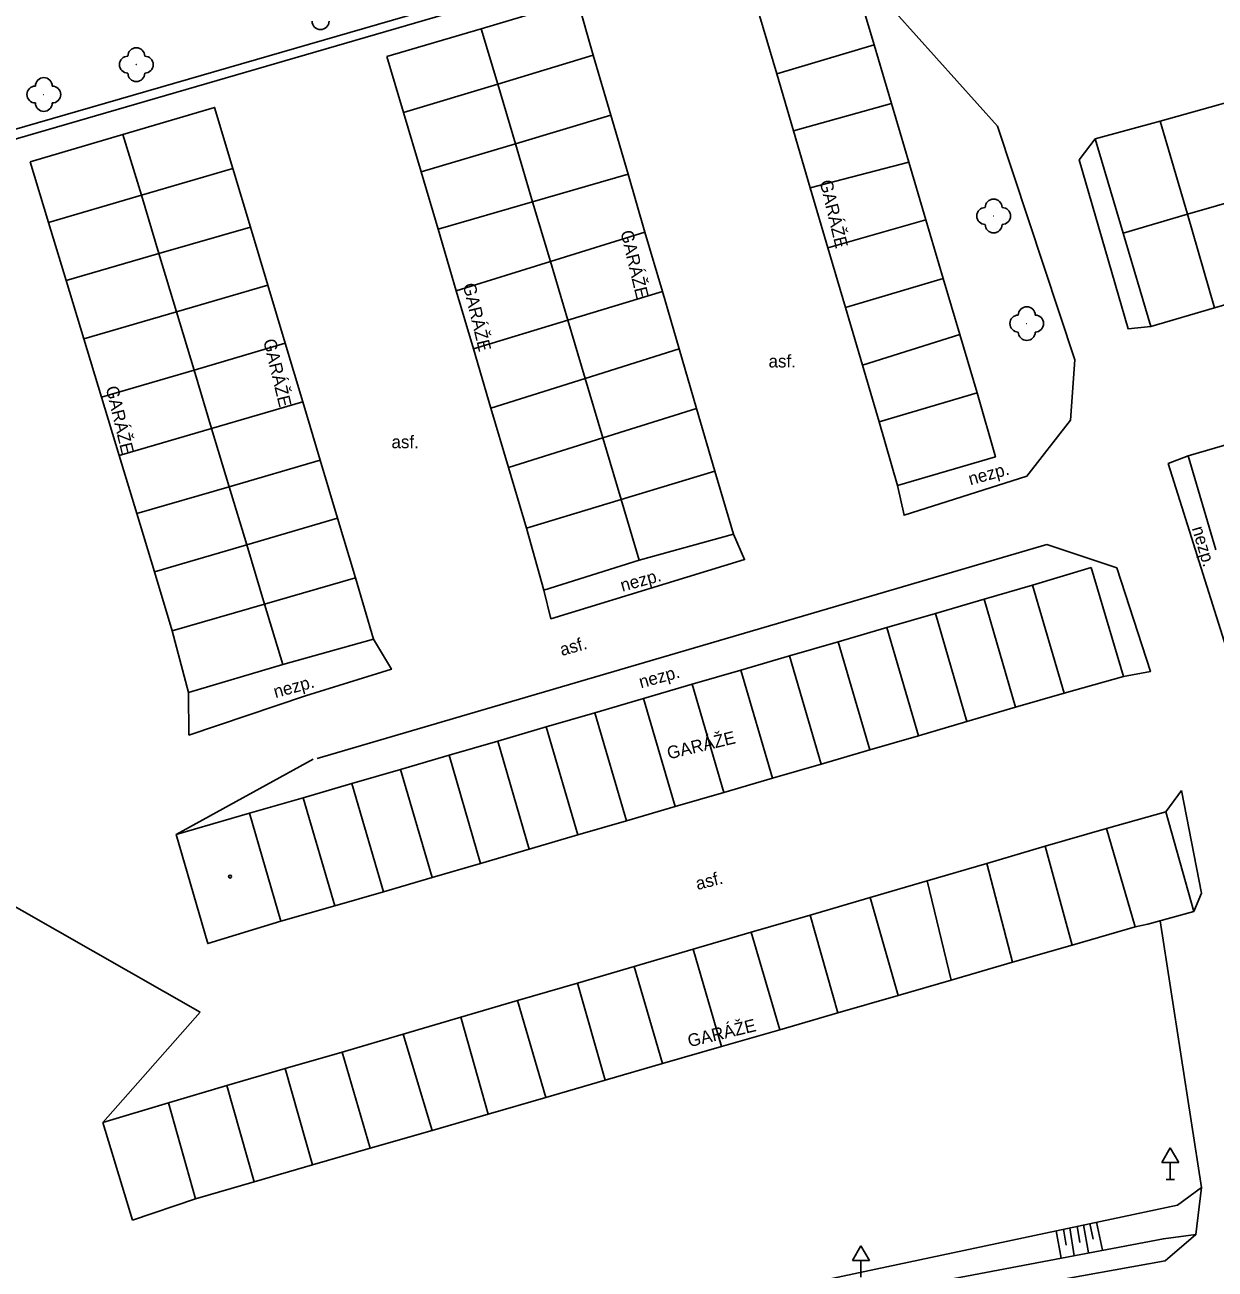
# Model space of a CAD drawing. Extents: x -794191 to -788944, y -1117087 to -1105044.
# Drawn here: x -791070.1 to -790999.7, y -1110242.2 to -1110168.5 of the extents above; entities that cross this region are included whole.
import ezdxf

# ---------------------------------------------------------------- set-up
doc = ezdxf.new("R2010")
doc.units = 0
for name, color, linetype in [('Doplňkové značky', 7, 'Continuous'), ('Hranice - ploty_ zdi', 7, 'Continuous'), ('Komunikace', 7, 'Continuous'), ('Pomocné popisy', 7, 'Continuous'), ('Popisy budov', 7, 'Continuous'), ('Stavební objekty', 7, 'Continuous'), ('Výškopis', 7, 'Continuous'), ('Zeleň', 7, 'Continuous'), ('Značky druhů budov', 7, 'Continuous')]:
    doc.layers.add(name, color=color, linetype=linetype)

msp = doc.modelspace()

# ---------------------------------------------------------------- linework, layer by layer
at = {"layer": 'Doplňkové značky'}
for p, q in [((-791002.31, -1110235.024), (-791002.81, -1110235.89)), ((-791002.31, -1110235.024), (-791001.81, -1110235.89)), ((-791002.81, -1110235.89), (-791001.81, -1110235.89)), ((-791002.31, -1110236.89), (-791002.31, -1110235.89)), ((-791002.56, -1110236.89), (-791002.06, -1110236.89)), ((-791020.63, -1110240.824), (-791021.13, -1110241.69)), ((-791020.63, -1110240.824), (-791020.13, -1110241.69)), ((-791021.13, -1110241.69), (-791020.13, -1110241.69)), ((-791020.63, -1110242.69), (-791020.63, -1110241.69))]:
    msp.add_line(p, q, dxfattribs=at)
at = {"layer": 'Hranice - ploty_ zdi'}
for p, q in [((-791081.16, -1110177.72), (-791021.16, -1110160.38)), ((-791020.04, -1110160.56), (-791085.85, -1110179.71))]:
    msp.add_line(p, q, dxfattribs=at)
at = {"layer": 'Komunikace'}
for p, q in [((-791012.55, -1110174.53), (-791018.56, -1110167.82)), ((-791007.96, -1110188.36), (-791012.55, -1110174.53)), ((-791008.21, -1110191.93), (-791007.96, -1110188.36)), ((-791060.44, -1110210.59), (-791060.45, -1110208.06)), ((-791053.52, -1110208.26), (-791060.44, -1110210.59)), ((-791053.06, -1110212.02), (-791061.18, -1110216.47)), ((-791001.65, -1110213.86), (-791002.58, -1110215.12)), ((-791002.91, -1110221.59), (-791000.46, -1110237.38)), ((-791065.52, -1110233.53), (-791059.75, -1110227)), ((-791002.61, -1110241.72), (-791042.52, -1110248.85))]:
    msp.add_line(p, q, dxfattribs=at)
for points in [[(-791006.76, -1110175.28), (-791007.7, -1110176.53), (-791004.8, -1110186.54), (-791003.47, -1110186.39)], [(-791018.46, -1110195.81), (-791018.07, -1110197.57), (-791010.8, -1110195.26), (-791008.21, -1110191.93)], [(-791001.25, -1110194.05), (-791002.43, -1110194.51), (-790998.88, -1110205.78), (-790997.91, -1110205.32)], [(-791039.4, -1110202.01), (-791039, -1110203.7), (-791027.52, -1110200.19), (-791028.18, -1110198.68)], [(-791052.84, -1110211.97), (-791009.63, -1110199.31), (-791005.48, -1110200.69)], [(-791005.48, -1110200.69), (-791003.49, -1110206.83), (-791005.08, -1110207.12)], [(-791053.52, -1110208.26), (-791048.43, -1110206.69), (-791049.5, -1110204.9)], [(-791001.65, -1110213.86), (-791000.46, -1110219.94), (-791000.91, -1110221.04)], [(-791077.63, -1110218.15), (-791072.45, -1110219.76), (-791059.75, -1110227)], [(-791002.61, -1110241.72), (-791000.79, -1110240.16), (-791000.46, -1110237.38)]]:
    msp.add_lwpolyline(points, dxfattribs=at)
at = {"layer": 'Stavební objekty'}
for p, q in [((-791025.61, -1110171.43), (-791019.85, -1110169.71)), ((-791036.48, -1110170.32), (-791035.44, -1110173.89)), ((-791047.72, -1110173.73), (-791046.68, -1110177.24)), ((-791024.62, -1110174.8), (-791018.82, -1110173.19)), ((-791005.1, -1110180.86), (-791006.76, -1110175.28)), ((-791023.63, -1110178.18), (-791017.8, -1110176.66)), ((-791057.83, -1110177.03), (-791056.78, -1110180.51)), ((-791034.42, -1110177.37), (-791033.42, -1110180.8)), ((-791068.74, -1110180.23), (-791067.69, -1110183.67)), ((-791022.58, -1110181.73), (-791016.78, -1110180.07)), ((-791005.1, -1110180.86), (-791001.3, -1110179.75)), ((-790999.69, -1110185.28), (-791001.3, -1110179.75)), ((-791044.6, -1110184.28), (-791045.67, -1110180.64)), ((-791003.47, -1110186.39), (-791005.1, -1110180.86)), ((-791021.54, -1110185.27), (-791015.75, -1110183.56)), ((-791031.4, -1110187.71), (-791032.39, -1110184.33)), ((-791020.53, -1110188.69), (-791014.77, -1110186.86)), ((-791043.58, -1110187.72), (-791042.54, -1110191.23)), ((-791065.6, -1110190.58), (-791064.55, -1110194.03)), ((-791013.75, -1110190.32), (-791019.54, -1110192.04)), ((-791053.68, -1110190.86), (-791052.65, -1110194.3)), ((-790999.62, -1110199.61), (-791001.25, -1110194.05)), ((-791041.5, -1110194.74), (-791040.44, -1110198.33)), ((-791029.29, -1110194.96), (-791028.18, -1110198.68)), ((-791058.04, -1110195.88), (-791057, -1110199.33)), ((-791034.83, -1110196.63), (-791033.76, -1110200.23)), ((-791050.56, -1110201.27), (-791051.62, -1110197.75)), ((-791061.41, -1110204.41), (-791062.47, -1110200.91)), ((-791005.08, -1110207.12), (-791007, -1110200.67)), ((-791010.46, -1110201.7), (-791008.59, -1110208.1)), ((-791054.87, -1110206.41), (-791055.95, -1110202.84)), ((-791011.47, -1110208.94), (-791013.34, -1110202.54)), ((-791016.22, -1110203.38), (-791014.35, -1110209.78)), ((-791060.45, -1110208.06), (-791061.41, -1110204.41)), ((-791017.23, -1110210.62), (-791019.1, -1110204.22)), ((-791021.98, -1110205.06), (-791020.11, -1110211.46)), ((-791024.86, -1110205.9), (-791022.99, -1110212.3)), ((-791027.74, -1110206.74), (-791025.87, -1110213.14)), ((-791030.62, -1110207.58), (-791028.75, -1110213.98)), ((-791033.5, -1110208.42), (-791031.63, -1110214.82)), ((-791036.38, -1110209.26), (-791034.51, -1110215.66)), ((-791039.26, -1110210.1), (-791037.39, -1110216.5)), ((-791042.14, -1110210.94), (-791040.27, -1110217.34)), ((-791045.02, -1110211.78), (-791043.15, -1110218.18)), ((-791047.9, -1110212.62), (-791046.03, -1110219.02)), ((-791048.91, -1110219.86), (-791050.78, -1110213.46)), ((-791053.66, -1110214.3), (-791051.79, -1110220.7)), ((-791056.84, -1110215.21), (-791054.98, -1110221.61)), ((-791006.08, -1110216.11), (-791004.38, -1110221.94)), ((-791009.71, -1110217.17), (-791008.13, -1110223.02)), ((-791013.18, -1110218.19), (-791011.66, -1110224.04)), ((-791016.71, -1110219.22), (-791015.28, -1110225.09)), ((-791018.43, -1110226), (-791020.09, -1110220.21)), ((-791023.64, -1110221.25), (-791021.99, -1110227.03)), ((-791003.63, -1110221.79), (-791000.91, -1110221.04)), ((-791025.44, -1110228.03), (-791027.13, -1110222.26)), ((-791004.38, -1110221.94), (-791003.63, -1110221.79)), ((-791030.56, -1110223.27), (-791028.88, -1110229.03)), ((-791032.38, -1110230.04), (-791034.06, -1110224.29)), ((-791037.41, -1110225.27), (-791035.77, -1110231.02)), ((-791039.29, -1110232.04), (-791040.96, -1110226.31)), ((-791044.33, -1110227.29), (-791042.7, -1110233.03)), ((-791046.02, -1110233.99), (-791047.73, -1110228.29)), ((-791051.36, -1110229.35), (-791049.7, -1110235.05)), ((-791054.72, -1110230.33), (-791053.11, -1110236.04)), ((-791056.57, -1110237.04), (-791058.18, -1110231.34)), ((-791065.52, -1110233.53), (-791061.63, -1110232.35)), ((-791061.63, -1110232.35), (-791060.03, -1110238.04)), ((-791063.77, -1110239.31), (-791065.52, -1110233.53))]:
    msp.add_line(p, q, dxfattribs=at)
msp.add_lwpolyline([(-791022.01, -1110162.56), (-791027.79, -1110164.27), (-791026.63, -1110167.97), (-791025.61, -1110171.43), (-791024.62, -1110174.8), (-791023.63, -1110178.18), (-791022.58, -1110181.73), (-791021.54, -1110185.27), (-791020.53, -1110188.69), (-791019.54, -1110192.04), (-791018.46, -1110195.81), (-791012.67, -1110194.11), (-791013.75, -1110190.32), (-791014.77, -1110186.86), (-791015.75, -1110183.56), (-791016.78, -1110180.07), (-791017.8, -1110176.66), (-791018.82, -1110173.19), (-791019.85, -1110169.71), (-791020.88, -1110166.26)], close=True, dxfattribs=at)
for points in [[(-791041.09, -1110175.57), (-791042.14, -1110172.04), (-791036.48, -1110170.32), (-791037.42, -1110167.08), (-791043.12, -1110168.76)], [(-791048.7, -1110170.41), (-791047.72, -1110173.73), (-791042.14, -1110172.04), (-791043.12, -1110168.76)], [(-791043.12, -1110168.76), (-791048.7, -1110170.41)], [(-791006.76, -1110175.28), (-791002.9, -1110174.23), (-790999.45, -1110173.26), (-790996, -1110172.28), (-790992.55, -1110171.3), (-790989.1, -1110170.33), (-790985.65, -1110169.35)], [(-791062.2, -1110182.07), (-791063.24, -1110178.61), (-791057.83, -1110177.03), (-791058.91, -1110173.42), (-791064.33, -1110175.02)], [(-790958.1, -1110173.3), (-790958.36, -1110173.46), (-790961.77, -1110174.36), (-790965.21, -1110175.35), (-790968.66, -1110176.34), (-790972.11, -1110177.33), (-790975.46, -1110178.3), (-790979.01, -1110179.32), (-790982.45, -1110180.31), (-790985.9, -1110181.31), (-790989.34, -1110182.3), (-790992.79, -1110183.29), (-790996.24, -1110184.28), (-790999.69, -1110185.28), (-791003.47, -1110186.39)], [(-791044.6, -1110184.28), (-791043.58, -1110187.72), (-791037.98, -1110186.02), (-791039.02, -1110182.54), (-791040.07, -1110179.01), (-791034.42, -1110177.37), (-791035.44, -1110173.89), (-791041.09, -1110175.57)], [(-791002.9, -1110174.23), (-791001.3, -1110179.75), (-790997.85, -1110178.76), (-790996.24, -1110184.28)], [(-791069.82, -1110176.64), (-791064.33, -1110175.02)], [(-791064.33, -1110175.02), (-791063.24, -1110178.61), (-791068.74, -1110180.23), (-791069.82, -1110176.64)], [(-791045.67, -1110180.64), (-791040.07, -1110179.01), (-791041.09, -1110175.57), (-791046.68, -1110177.24)], [(-791046.68, -1110177.24), (-791045.67, -1110180.64)], [(-790951.2, -1110179.67), (-790954.89, -1110180.72), (-790957.77, -1110181.54), (-790960.65, -1110182.37), (-790963.54, -1110183.2), (-790966.42, -1110184.03), (-790969.3, -1110184.86), (-790972.18, -1110185.69), (-790975.07, -1110186.52), (-790977.95, -1110187.35), (-790980.83, -1110188.18), (-790983.72, -1110189.01), (-790986.6, -1110189.84), (-790989.48, -1110190.67), (-790992.37, -1110191.5), (-790995.25, -1110192.32), (-790998.13, -1110193.15), (-791001.25, -1110194.05)], [(-791055.75, -1110183.95), (-791056.78, -1110180.51), (-791062.2, -1110182.07)], [(-791042.54, -1110191.23), (-791036.96, -1110189.47), (-791037.98, -1110186.02), (-791032.39, -1110184.33), (-791033.42, -1110180.8), (-791039.02, -1110182.54), (-791044.6, -1110184.28)], [(-791063.51, -1110197.46), (-791064.55, -1110194.03), (-791059.08, -1110192.44), (-791060.12, -1110188.98), (-791054.72, -1110187.39), (-791055.75, -1110183.95), (-791061.16, -1110185.52), (-791062.2, -1110182.07), (-791067.69, -1110183.67)], [(-791067.69, -1110183.67), (-791066.65, -1110187.12), (-791061.16, -1110185.52), (-791060.12, -1110188.98), (-791065.6, -1110190.58)], [(-791065.6, -1110190.58), (-791066.65, -1110187.12)], [(-791058.04, -1110195.88), (-791059.08, -1110192.44), (-791053.68, -1110190.86), (-791054.72, -1110187.39)], [(-791039.4, -1110202.01), (-791040.44, -1110198.33), (-791034.83, -1110196.63), (-791035.91, -1110192.99), (-791030.37, -1110191.25), (-791031.4, -1110187.71), (-791036.96, -1110189.47)], [(-791036.96, -1110189.47), (-791035.91, -1110192.99), (-791041.5, -1110194.74), (-791042.54, -1110191.23)], [(-791034.83, -1110196.63), (-791029.29, -1110194.96), (-791030.37, -1110191.25)], [(-791057, -1110199.33), (-791051.62, -1110197.75), (-791052.65, -1110194.3), (-791058.04, -1110195.88), (-791063.51, -1110197.46), (-791062.47, -1110200.91)], [(-791039.4, -1110202.01), (-791033.76, -1110200.23), (-791028.18, -1110198.68)], [(-791062.47, -1110200.91), (-791057, -1110199.33)], [(-791061.41, -1110204.41), (-791055.95, -1110202.84), (-791057, -1110199.33)], [(-791007, -1110200.67), (-791010.46, -1110201.7), (-791013.34, -1110202.54), (-791016.22, -1110203.38), (-791019.1, -1110204.22), (-791021.98, -1110205.06), (-791024.86, -1110205.9), (-791027.74, -1110206.74), (-791030.62, -1110207.58), (-791033.5, -1110208.42), (-791036.38, -1110209.26), (-791039.26, -1110210.1), (-791042.14, -1110210.94), (-791045.02, -1110211.78), (-791047.9, -1110212.62), (-791050.78, -1110213.46), (-791053.66, -1110214.3), (-791056.84, -1110215.21)], [(-791055.95, -1110202.84), (-791050.56, -1110201.27), (-791049.5, -1110204.9)], [(-791060.45, -1110208.06), (-791054.87, -1110206.41), (-791049.5, -1110204.9)], [(-791054.98, -1110221.61), (-791051.79, -1110220.7), (-791048.91, -1110219.86), (-791046.03, -1110219.02), (-791043.15, -1110218.18), (-791040.27, -1110217.34), (-791037.39, -1110216.5), (-791034.51, -1110215.66), (-791031.63, -1110214.82), (-791028.75, -1110213.98), (-791025.87, -1110213.14), (-791022.99, -1110212.3), (-791020.11, -1110211.46), (-791017.23, -1110210.62), (-791014.35, -1110209.78), (-791011.47, -1110208.94), (-791008.59, -1110208.1), (-791005.08, -1110207.12)], [(-791061.63, -1110232.35), (-791058.18, -1110231.34), (-791054.72, -1110230.33), (-791051.36, -1110229.35), (-791047.73, -1110228.29), (-791044.33, -1110227.29), (-791040.96, -1110226.31), (-791037.41, -1110225.27), (-791034.06, -1110224.29), (-791030.56, -1110223.27), (-791027.13, -1110222.26), (-791023.64, -1110221.25), (-791020.09, -1110220.21), (-791016.71, -1110219.22), (-791013.18, -1110218.19), (-791009.71, -1110217.17), (-791006.08, -1110216.11), (-791002.58, -1110215.12), (-791000.91, -1110221.04)], [(-791056.84, -1110215.21), (-791061.18, -1110216.47), (-791059.31, -1110222.93), (-791054.98, -1110221.61)], [(-791004.38, -1110221.94), (-791008.13, -1110223.02), (-791011.66, -1110224.04), (-791015.28, -1110225.09), (-791018.43, -1110226), (-791021.99, -1110227.03), (-791025.44, -1110228.03), (-791028.88, -1110229.03), (-791032.38, -1110230.04), (-791035.77, -1110231.02), (-791039.29, -1110232.04), (-791042.7, -1110233.03), (-791046.02, -1110233.99), (-791049.7, -1110235.05), (-791053.11, -1110236.04), (-791056.57, -1110237.04), (-791060.03, -1110238.04), (-791063.77, -1110239.31)]]:
    msp.add_lwpolyline(points, dxfattribs=at)
at = {"layer": 'Výškopis'}
for p, q in [((-791009.07, -1110239.94), (-791008.77, -1110241.56)), ((-791008.63, -1110239.84), (-791008.48, -1110240.78)), ((-791008.26, -1110239.76), (-791008.01, -1110241.41)), ((-791007.82, -1110239.67), (-791007.66, -1110240.62)), ((-791007.45, -1110239.59), (-791007.15, -1110241.25)), ((-791007.07, -1110239.51), (-791006.87, -1110240.43)), ((-791006.67, -1110239.43), (-791006.32, -1110241.09))]:
    msp.add_line(p, q, dxfattribs=at)
for points in [[(-791042.83, -1110247.1), (-791001.89, -1110238.41), (-791000.46, -1110237.38)], [(-791000.79, -1110240.16), (-791002.72, -1110240.41), (-791042.61, -1110247.97)]]:
    msp.add_lwpolyline(points, dxfattribs=at)
at = {"layer": 'Zeleň'}
for centre in [(-791063.54, -1110170.89), (-791069.02, -1110172.66), (-791012.77, -1110179.85), (-791010.81, -1110186.22)]:
    msp.add_circle(centre, 0.0005, dxfattribs=at)
for centre, start, end in [((-791052.63, -1110168.31), 179.99999, 359.99999), ((-791063.54, -1110170.39), 0, 179.99999), ((-791064.04, -1110170.89), 89.99999, 269.99999), ((-791063.04, -1110170.89), 270, 89.99999), ((-791063.54, -1110171.39), 179.99999, 359.99999), ((-791069.52, -1110172.66), 89.99999, 269.99999), ((-791069.02, -1110172.16), 0, 179.99999), ((-791068.52, -1110172.66), 270, 89.99999), ((-791069.02, -1110173.16), 179.99999, 359.99999), ((-791012.77, -1110179.35), 0, 179.99999), ((-791013.27, -1110179.85), 89.99999, 269.99999), ((-791012.27, -1110179.85), 270, 89.99999), ((-791012.77, -1110180.35), 179.99999, 359.99999), ((-791010.81, -1110185.72), 0, 179.99999), ((-791011.31, -1110186.22), 89.99999, 269.99999), ((-791010.31, -1110186.22), 270, 89.99999), ((-791010.81, -1110186.72), 179.99999, 359.99999)]:
    msp.add_arc(centre, 0.5, start, end, dxfattribs=at)
at = {"layer": 'Značky druhů budov'}
msp.add_circle((-791057.99, -1110218.96), 0.0875, dxfattribs=at)

# ---------------------------------------------------------------- texts
at = {"layer": 'Pomocné popisy'}
for p in [(-791026.1, -1110188.82), (-791048.43, -1110193.6)]:
    msp.add_text('asf.', height=0.75, dxfattribs=at).set_placement(p)
for s, rotation, p in [('nezp.', 15.456, (-791014.15, -1110195.8)), ('nezp.', 286.73302, (-791001.04, -1110198.34)), ('nezp.', 15.456, (-791034.76, -1110202.1)), ('nezp.', 15.456, (-791033.66, -1110207.82)), ('nezp.', 15.456, (-791055.3, -1110208.4)), ('asf.', 14.16286, (-791030.31, -1110219.763))]:
    msp.add_text(s, height=0.75, rotation=rotation, dxfattribs=at).set_placement(p)
at = {"layer": 'Popisy budov'}
for s, rotation, p in [('GARÁŽE', 283.58071, (-791023.08, -1110177.81)), ('GARÁŽE', 283.58071, (-791034.88, -1110180.79)), ('GARÁŽE', 283.58071, (-791044.21, -1110183.92)), ('GARÁŽE', 283.58071, (-791056.03, -1110187.22)), ('GARÁŽE', 283.58071, (-791065.36, -1110190.01)), ('asf.', 15.9454, (-791038.34, -1110205.91)), ('GARÁŽE', 13.58071, (-791032.01, -1110212.03)), ('GARÁŽE', 13.58071, (-791030.79, -1110229.07))]:
    msp.add_text(s, height=0.75, rotation=rotation, dxfattribs=at).set_placement(p)

doc.saveas('drawing.dxf')
